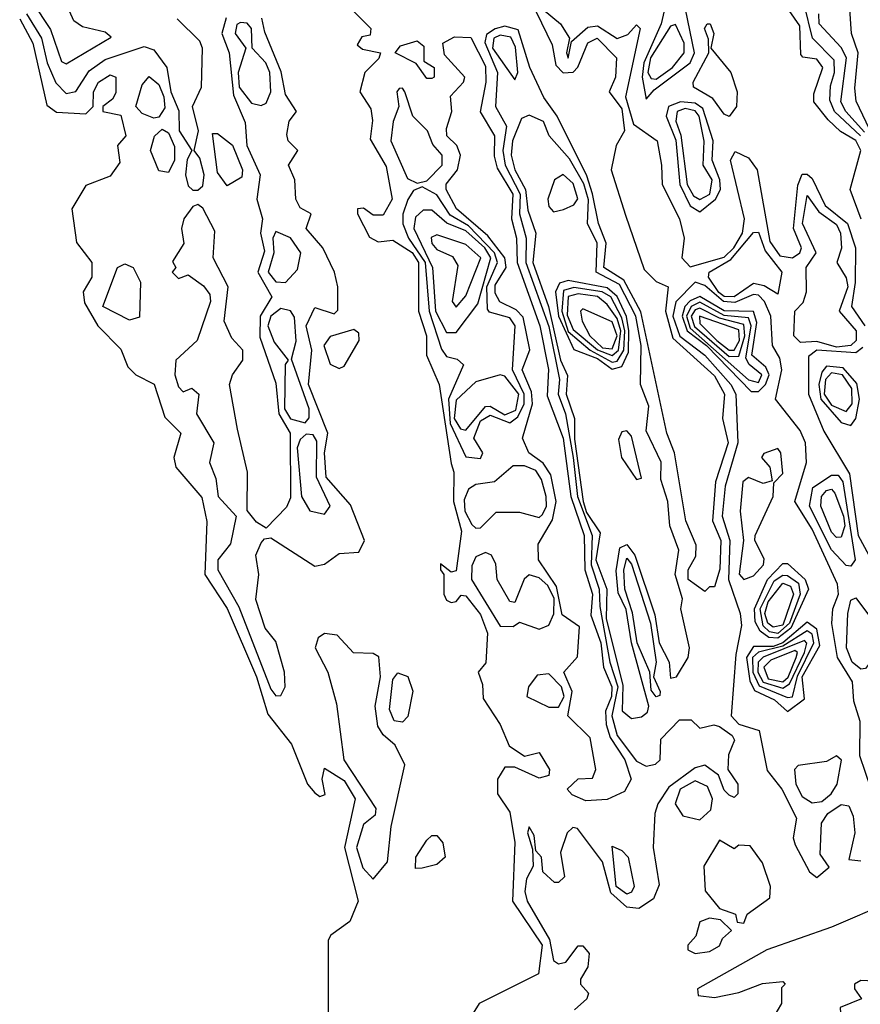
# Model space of a CAD drawing. Extents: x 2889633 to 3052318, y 540750 to 918690.
# Tile 640 of 656: x 2961470 to 2963194, y 868773 to 870793. Entities that reach past the tile are written whole.
import ezdxf

# ---------------------------------------------------------------- set-up
doc = ezdxf.new("R2010")
doc.units = 0

msp = doc.modelspace()

# ---------------------------------------------------------------- linework, layer by layer
at = {"layer": '0CON02XD'}
for points in [[(2961565, 870702.5), (2961657.5, 870757.5), (2961645, 870767.5), (2961598.3, 870778.3), (2961580.7, 870790.7), (2961556.7, 870845), (2961550, 870895), (2961505, 870952.5), (2961475, 870977.5), (2961470, 870955), (2961483, 870923), (2961485, 870870), (2961495, 870830), (2961533, 870773), (2961555, 870707.5), (2961565, 870702.5)], [(2962506.6, 870856.6), (2962561.7, 870741.7), (2962569.7, 870699.7), (2962584.4, 870684.4), (2962605, 870685.8), (2962614.5, 870695.5), (2962635, 870746), (2962654.4, 870755.6), (2962693.8, 870715), (2962692, 870675), (2962678.8, 870645), (2962705, 870610), (2962710, 870565), (2962693.3, 870535), (2962682.9, 870485), (2962712.2, 870392.2), (2962750.4, 870280.4), (2962775, 870256), (2962800, 870245), (2962794.4, 870195), (2962809.8, 870139.8), (2962895, 870062.5), (2962915.7, 870025), (2962911.2, 869975), (2962923.1, 869925), (2962897.1, 869845), (2962890.8, 869765), (2962908.1, 869725), (2962905.7, 869665.7), (2962895, 869630), (2962885, 869630), (2962875, 869620), (2962841.2, 869645), (2962841.2, 869665), (2962857, 869693), (2962857.5, 869715), (2962836.2, 869765), (2962812.9, 869905), (2962797.5, 869945), (2962743.6, 870193.6), (2962708.9, 870258.9), (2962667.8, 870285), (2962672.7, 870335), (2962656.9, 870375), (2962645, 870436.2), (2962633.1, 870473.1), (2962572.5, 870595), (2962545, 870633.3), (2962516, 870695), (2962492.1, 870772.1), (2962465, 870780), (2962445, 870774.5), (2962427.5, 870762.5), (2962423.6, 870746.4), (2962449.5, 870685), (2962445.6, 870615), (2962468.1, 870575), (2962460.8, 870525), (2962465.4, 870495), (2962496, 870435), (2962494.7, 870394.7), (2962508.8, 870345), (2962508, 870295), (2962555, 870163.8), (2962577.3, 870055), (2962574.5, 870025), (2962589.6, 869985), (2962605.2, 869895), (2962613.6, 869815), (2962643.8, 869735), (2962642.2, 869675), (2962658.2, 869625), (2962659.5, 869589.5), (2962680.3, 869475), (2962696.8, 869425), (2962684.6, 869365), (2962695.6, 869325), (2962735, 869272), (2962755, 869262), (2962773.9, 869266.1), (2962783.3, 869275), (2962785, 869317.5), (2962823, 869357), (2962847, 869357), (2962865, 869340), (2962893.3, 869346.7), (2962905, 869343.3), (2962931.2, 869325), (2962936.2, 869315), (2962923.8, 869285), (2962922.5, 869255), (2962942.5, 869225), (2962942.5, 869205), (2962935, 869197.5), (2962925, 869202.5), (2962915, 869212.5), (2962903.3, 869243.3), (2962875, 869263.8), (2962855, 869258.8), (2962801.4, 869218.6), (2962778.8, 869185), (2962772.5, 869165), (2962768.8, 869095), (2962781.7, 869018.3), (2962770, 868990), (2962740, 868970), (2962715, 868972.9), (2962682, 869002), (2962665.4, 869065.4), (2962614.1, 869134.1), (2962604.2, 869135.8), (2962592.5, 869125), (2962578.8, 869085), (2962587.5, 869035), (2962575, 869023.3), (2962566.4, 869023.6), (2962542.5, 869045), (2962540, 869075), (2962528.3, 869088.3), (2962525, 869120), (2962515, 869137.5), (2962511.2, 869125), (2962521.7, 869091.7), (2962523, 869057), (2962509.4, 869030.6)], [(2962755, 870630), (2962770.9, 870649.1), (2962845, 870704.5), (2962853.8, 870725), (2962835.7, 870815), (2962805, 870846.7), (2962798.3, 870841.7), (2962785.4, 870785), (2962750.2, 870705), (2962746.7, 870675), (2962755, 870630)], [(2963196, 870384), (2963173.3, 870445), (2963195.4, 870525), (2963185, 870545.6), (2963153.5, 870563.5), (2963128, 870588), (2963098.8, 870625), (2963098.8, 870641.2), (2963117.1, 870695), (2963105, 870712), (2963076.1, 870716.1), (2963072, 870722), (2963070.3, 870780.3), (2963032.5, 870835)], [(2962145, 870820), (2962190, 870775), (2962188.3, 870761.7), (2962171.7, 870758.3), (2962161.7, 870741.7), (2962173, 870733), (2962210, 870725), (2962206.4, 870713.6), (2962177.5, 870685), (2962167.5, 870645), (2962190, 870610), (2962193.6, 870586.4), (2962188.3, 870548.3), (2962221.7, 870491.7), (2962233.8, 870425), (2962215, 870392.5), (2962195, 870392.5), (2962175, 870406.7), (2962162.5, 870405), (2962162.5, 870395), (2962187, 870347), (2962205, 870337.5), (2962235, 870341.2), (2962275, 870315.5), (2962287.7, 870295), (2962287.5, 870195), (2962303.8, 870145), (2962304, 870105), (2962330, 870045), (2962355, 869882.5), (2962360, 869865), (2962359.2, 869805), (2962375.8, 869744.2), (2962365, 869662.5), (2962355, 869660), (2962333, 869677), (2962332.5, 869665), (2962340, 869655), (2962340, 869615), (2962345, 869602.5), (2962355, 869597.5), (2962365, 869600), (2962375, 869612.5), (2962385, 869611.2), (2962415, 869573.3), (2962429.2, 869535), (2962426.1, 869473.9), (2962410, 869455), (2962419.3, 869429.3), (2962420.7, 869400.7), (2962455, 869347.5), (2962473.6, 869303.6), (2962505, 869282.5), (2962535, 869290), (2962556.7, 869255), (2962555, 869242.5), (2962535, 869237.5), (2962485, 869260), (2962465, 869260), (2962450, 869235), (2962450, 869205), (2962475, 869167.5), (2962485.6, 869105.6), (2962480.8, 868985), (2962541.1, 868895), (2962533.9, 868836.1), (2962412.5, 868775), (2962400, 868755)], [(2962543.8, 870813.8), (2962578.8, 870785), (2962597.5, 870755), (2962591.2, 870725), (2962595, 870714), (2962601.7, 870748.3), (2962635, 870777.5), (2962655, 870780.6), (2962695, 870754.3), (2962716.9, 870763.1), (2962735, 870782.5), (2962742.5, 870775), (2962712.5, 870635), (2962728.7, 870578.7), (2962777.1, 870545), (2962786.4, 870495), (2962787.8, 870455), (2962822.9, 870385), (2962832.5, 870345), (2962828, 870305), (2962845, 870286), (2962915, 870305.8), (2962934.7, 870325), (2962952.1, 870355), (2962956.5, 870385), (2962927.8, 870505), (2962937.3, 870522.7), (2962965, 870510), (2962982.5, 870485), (2963008.3, 870338.3), (2963028.9, 870308.9), (2963055, 870304.4), (2963070, 870315), (2963073.3, 870325), (2963057.3, 870365), (2963066.2, 870453.8), (2963075, 870476.2), (2963085, 870476.2), (2963095, 870467.5), (2963121.9, 870411.9), (2963168, 870375), (2963184.2, 870325), (2963183.8, 870253.8), (2963176, 870205), (2963203.1, 870165)], [(2963194.6, 870555), (2963141.1, 870605), (2963131.7, 870628.3), (2963132.8, 870657.2), (2963141.1, 870685), (2963140.3, 870710.3), (2963095.8, 870755), (2963079.2, 870825)], [(2963247, 870497), (2963185.9, 870625.9), (2963182.7, 870652.7), (2963190, 870725), (2963176.2, 870765), (2963172.5, 870815)], [(2961469.5, 870795), (2961496.7, 870745), (2961525, 870617.5), (2961545, 870603.3), (2961605, 870600), (2961620, 870615), (2961621.2, 870645), (2961631.2, 870665), (2961655, 870680), (2961666.7, 870675), (2961666.7, 870643.3), (2961660, 870630), (2961640, 870615), (2961640, 870605), (2961677, 870597), (2961687.5, 870555), (2961670, 870535), (2961675, 870500), (2961655, 870472.5), (2961605, 870453.3), (2961576.2, 870405), (2961586.1, 870336.1), (2961617.5, 870295), (2961617.5, 870265), (2961600, 870235), (2961602.7, 870212.7), (2961630, 870165), (2961677.3, 870117.3), (2961691.2, 870081.2), (2961707.5, 870065), (2961745.7, 870045.7), (2961767.5, 869977.5), (2961800, 869945), (2961785.7, 869895), (2961790, 869875), (2961843.3, 869813.3), (2961853.6, 869763.6), (2961849.2, 869655), (2961895.4, 869585.4), (2961955.5, 869445), (2961978.8, 869368.8), (2962027.1, 869307.1), (2962060, 869225), (2962075, 869207.5), (2962085, 869200), (2962096.4, 869203.6), (2962090, 869235), (2962095, 869257.5), (2962135, 869232.5), (2962158.1, 869195), (2962135.7, 869095), (2962163.8, 868985), (2962146.8, 868943.2), (2962107.5, 868915), (2962102.5, 868905), (2962102.5, 868705)], [(2961483.8, 870805), (2961514.4, 870755), (2961525.6, 870705), (2961543.6, 870663.6), (2961565, 870642), (2961585, 870646.2), (2961611.8, 870688.2), (2961645, 870711.4), (2961725, 870738), (2961745, 870731.2), (2961771.4, 870695), (2961779.6, 870645), (2961796.1, 870606.1), (2961796.7, 870565), (2961822.5, 870525), (2961813.4, 870506.6), (2961810, 870475), (2961815, 870452.5), (2961825, 870443.3), (2961835, 870443.3)], [(2961893.1, 870796.9), (2961884, 870765), (2961899.4, 870725), (2961908.2, 870638.2), (2961932, 870582), (2961935.6, 870535), (2961963.1, 870475), (2961955.7, 870425), (2961967.5, 870385), (2961963.5, 870355), (2961971.7, 870318.3), (2961957.8, 870275), (2961986.9, 870225), (2961962.9, 870185), (2961962, 870142), (2961995, 870047.5), (2962000.9, 869985), (2962024.4, 869945), (2962025, 869812.5), (2962016.8, 869793.2), (2961975, 869750), (2961955, 869762.5), (2961936.2, 869786.2), (2961937.1, 869865), (2961916.7, 869953.3), (2961900, 870045), (2961906.2, 870065), (2961927.5, 870095), (2961927.5, 870115), (2961905, 870140), (2961888.9, 870175), (2961897.1, 870245), (2961866.7, 870305), (2961869.7, 870359.7), (2961845, 870406.7), (2961835, 870413.8), (2961825, 870410), (2961806.5, 870385), (2961801.5, 870365), (2961806.1, 870333.9), (2961783, 870297), (2961790, 870285), (2961782.5, 870275), (2961795, 870262.5), (2961815, 870270), (2961846.9, 870246.9), (2961859.4, 870229.4), (2961860.8, 870215), (2961833.8, 870135), (2961790, 870095), (2961787.5, 870065), (2961795, 870040), (2961805, 870030), (2961823, 870037), (2961836.7, 870025), (2961832.5, 869985), (2961867.5, 869925), (2961858.8, 869885), (2961871.9, 869851.9), (2961876.7, 869815), (2961913.8, 869775), (2961901.7, 869718.3), (2961876.2, 869685), (2961876, 869665), (2961919.1, 869589.1), (2961985, 869420), (2961995, 869406.2)], [(2961835, 870443.3), (2961845, 870452.5), (2961847.8, 870475), (2961838.9, 870508.9), (2961827.5, 870525), (2961836.5, 870565), (2961823.8, 870615), (2961842.5, 870655), (2961844.3, 870735), (2961839.1, 870749.1), (2961792.5, 870795)], [(2961965, 870617.1), (2961975, 870622), (2961984.5, 870645.5), (2961982.9, 870685), (2961974.5, 870705), (2961946.7, 870735), (2961945.4, 870775.4), (2961936.1, 870786.1), (2961922.8, 870787.2), (2961915, 870783.3), (2961911.9, 870765), (2961933.3, 870735), (2961918, 870685), (2961920, 870655), (2961945, 870621.9), (2961965, 870617.1)], [(2961995, 869406.2), (2962005, 869406.7), (2962014, 869425), (2962012.9, 869455), (2961995, 869517.5), (2961972.9, 869545), (2961954.1, 869604.1), (2961960, 869655), (2961954, 869695), (2961965, 869720), (2961971.7, 869728.3), (2961985, 869730), (2962075, 869672.5), (2962095, 869676.2), (2962125, 869698), (2962165, 869701.2), (2962177.1, 869725), (2962148.3, 869798.3), (2962098.1, 869855), (2962094.6, 869905), (2962101.4, 869945), (2962062.3, 870045), (2962068.8, 870115), (2962057.5, 870165), (2962075, 870202.5), (2962115, 870190), (2962122.5, 870197.5), (2962122.5, 870245), (2962115.5, 870275.5), (2962091.2, 870325), (2962057.5, 870365), (2962067.5, 870395), (2962045, 870407.5), (2962036.2, 870425), (2962034, 870465), (2962021.2, 870495), (2962040, 870525), (2962020, 870545), (2962017.5, 870557.5), (2962022.5, 870585), (2962037.5, 870605), (2962015, 870640), (2962006, 870686), (2961972.5, 870767.5), (2961966.1, 870796.1)], [(2963202.7, 870562.7), (2963164.4, 870605), (2963154.4, 870625), (2963165.6, 870715), (2963155, 870736), (2963110, 870785), (2963109.2, 870805)], [(2962775, 870671.5), (2962808.5, 870695), (2962832.5, 870725), (2962832.5, 870745), (2962815, 870783.3), (2962805, 870780), (2962763.6, 870715), (2962758.5, 870685), (2962765, 870672.2), (2962775, 870671.5)], [(2962925, 870594.4), (2962915, 870599.2), (2962891.3, 870631.3), (2962852, 870655), (2962851.4, 870665), (2962883.3, 870725), (2962883, 870753), (2962874.4, 870775), (2962880, 870785), (2962886, 870785), (2962893.3, 870765), (2962887.5, 870735), (2962928.2, 870685), (2962941.5, 870645), (2962940, 870615), (2962925, 870594.4)], [(2962315, 870672.5), (2962305, 870672.5), (2962283, 870703), (2962240, 870725), (2962250.7, 870739.3), (2962285, 870750), (2962298.8, 870738.8), (2962298.3, 870708.3), (2962320, 870695), (2962320, 870675), (2962315, 870672.5)], [(2962630.7, 869190.7), (2962603, 869203), (2962592.5, 869215), (2962615, 869236.2), (2962645, 869237.5), (2962651.2, 869255), (2962640, 869320), (2962594.2, 869365), (2962602.7, 869415), (2962586.2, 869455), (2962613.9, 869486.1), (2962618, 869548), (2962582.2, 869572.2), (2962570.5, 869630.5), (2962533.8, 869685), (2962533, 869717), (2962562.8, 869767.2), (2962570, 869805), (2962559.4, 869859.4), (2962543.4, 869883.4), (2962513.8, 869905), (2962501.2, 869935), (2962521.9, 870005), (2962519.8, 870029.8), (2962500.6, 870075), (2962516.1, 870116.1), (2962502.7, 870182.7), (2962487.9, 870197.9), (2962454.6, 870214.6), (2962445, 870232.5), (2962445, 870248.8), (2962467.5, 870285), (2962464.5, 870305), (2962430, 870350), (2962365.8, 870405), (2962344.4, 870445), (2962344.5, 870455.5), (2962368, 870485), (2962374.2, 870515), (2962366.2, 870535), (2962346, 870555), (2962345, 870570), (2962356.2, 870605), (2962353.6, 870636.4), (2962380, 870665), (2962382.5, 870675), (2962341.2, 870721.2), (2962337.5, 870745), (2962361.7, 870758.3), (2962395, 870756.7), (2962425, 870697.5), (2962425.8, 870665), (2962413.9, 870603.9), (2962443.8, 870555), (2962443, 870513), (2962448.9, 870488.9), (2962480.9, 870435), (2962478.5, 870385), (2962488.9, 870345), (2962490, 870295), (2962536.9, 870165), (2962554.2, 870075.8), (2962551.4, 870021.4), (2962584.4, 869935), (2962600.5, 869815), (2962627.3, 869735), (2962629.1, 869665), (2962644.4, 869615), (2962641.4, 869571.4), (2962661.8, 869515), (2962667.3, 869465), (2962684.5, 869425), (2962683.6, 869405), (2962671.2, 869375), (2962672.5, 869347.5), (2962680.8, 869320.8), (2962711.1, 869275), (2962724.2, 869235), (2962710.3, 869209.7), (2962675, 869193.8), (2962630.7, 869190.7)], [(2962485, 870670), (2962491.2, 870685), (2962486.6, 870736.6), (2962477.1, 870757.1), (2962455, 870761.5), (2962442.5, 870755), (2962439.6, 870735), (2962485, 870670)], [(2961745, 870591.2), (2961720.5, 870600.5), (2961707.5, 870615), (2961720.5, 870659.5), (2961735, 870676.7), (2961755, 870660), (2961765.5, 870635), (2961767.5, 870612.5), (2961755, 870593.3), (2961745, 870591.2)], [(2962285, 870457.5), (2962305, 870462.5), (2962336, 870495), (2962336.2, 870515), (2962317.3, 870537.3), (2962306, 870565), (2962276, 870595), (2962260, 870645), (2962255, 870652.5), (2962248.3, 870651.7), (2962243.3, 870645), (2962247.5, 870615), (2962235.9, 870584.1), (2962230.8, 870545), (2962265, 870467.5), (2962285, 870457.5)], [(2962865, 870398.8), (2962896.7, 870425), (2962907.1, 870445), (2962906.2, 870465), (2962890, 870505), (2962892.5, 870545), (2962871.2, 870611.2), (2962855, 870621.6), (2962825, 870624.6), (2962800.8, 870615), (2962795.5, 870595), (2962815.7, 870545.7), (2962823.8, 870455), (2962845, 870411.4), (2962865, 870398.8)], [(2962865, 870424.5), (2962885.5, 870435), (2962890, 870465), (2962871.9, 870495), (2962873.9, 870543.9), (2962863.3, 870595), (2962855, 870606.4), (2962835, 870611.2), (2962818.6, 870605), (2962815.6, 870585), (2962826.1, 870556.1), (2962839.1, 870455), (2962851.7, 870431.7), (2962865, 870424.5)], [(2962725, 869360), (2962745, 869363.3), (2962757.3, 869372.7), (2962760, 869385), (2962724.6, 869515), (2962713.6, 869583.6), (2962697.5, 869617.5), (2962692.9, 869662.9), (2962700.5, 869709.5), (2962715, 869716.5), (2962731.8, 869695), (2962772.6, 869572.6), (2962781.2, 869515), (2962802, 869475), (2962805, 869442.5), (2962816.7, 869445), (2962841.2, 869485), (2962844, 869505), (2962826.2, 869585), (2962829.2, 869605), (2962814.6, 869655), (2962821.8, 869705), (2962803.1, 869755), (2962799.2, 869805), (2962785, 869850), (2962785.8, 869885.8), (2962755, 869950), (2962760.5, 870000.5), (2962742.9, 870045), (2962744.6, 870125), (2962733.3, 870185), (2962700.2, 870250.2), (2962652.2, 870275), (2962654.5, 870334.5), (2962634.2, 870375), (2962636.5, 870423.5), (2962626.8, 870456.8), (2962597.6, 870507.6), (2962556, 870555), (2962544.2, 870584.2), (2962515, 870597.5), (2962499.3, 870590.7), (2962480.5, 870545), (2962477.8, 870515), (2962485.4, 870485), (2962507.3, 870445), (2962512.3, 870402.3), (2962528.6, 870355), (2962522.3, 870295), (2962554.2, 870205), (2962579.1, 870095), (2962593.1, 870063.1), (2962590.4, 870025), (2962607.5, 869975), (2962607.6, 869932.4), (2962625.2, 869805), (2962632.5, 869782.5), (2962660.5, 869740.5), (2962651.7, 869685), (2962673.8, 869625), (2962672.4, 869565), (2962707.1, 869427.1), (2962705.5, 869375.5), (2962725, 869360)], [(2961775, 870480), (2961755, 870483.3), (2961738, 870525), (2961745.8, 870554.2), (2961761.7, 870568.3), (2961775, 870561.2), (2961787, 870533), (2961787.1, 870505), (2961775, 870480)], [(2961895, 870452.5), (2961875, 870480), (2961865, 870560), (2961875, 870560), (2961905.8, 870535.8), (2961926.7, 870485), (2961925, 870470), (2961895, 870452.5)], [(2962565, 870399.2), (2962585, 870403.5), (2962606.3, 870413.7), (2962614.6, 870425.4), (2962605, 870457.3), (2962584.4, 870475.6), (2962566.9, 870465), (2962552.9, 870425), (2962555, 870410), (2962565, 870399.2)], [(2962415, 869893.3), (2962420, 869905), (2962401.4, 869935), (2962415, 869970), (2962435, 869981.8), (2962475, 869966.4), (2962491.7, 869978.3), (2962504.7, 870005), (2962504.7, 870025), (2962480.5, 870075), (2962486.2, 870165), (2962475, 870181.5), (2962433.3, 870193.3), (2962429.3, 870199.3), (2962427.8, 870245), (2962449.6, 870295), (2962443.4, 870315), (2962390, 870370), (2962352.4, 870392.4), (2962325, 870434.2), (2962295, 870450), (2962277.5, 870442.5), (2962265.7, 870424.3), (2962255.6, 870394.4), (2962255.8, 870374.2), (2962267.3, 870345), (2962301.2, 870295), (2962309.6, 870195), (2962335, 870117.5), (2962345, 870102.5), (2962367, 870097), (2962380, 870085), (2962349.2, 870015), (2962352.4, 869965), (2962385, 869896.7), (2962415, 869893.3)], [(2963145, 870121.6), (2963105, 870132.9), (2963071.2, 870131.2), (2963057.5, 870145), (2963060, 870195), (2963077, 870213), (2963084, 870235), (2963083.3, 870285), (2963103.8, 870315), (2963075.7, 870375), (2963085, 870432.5), (2963108.9, 870398.9), (2963145, 870372.9), (2963153.5, 870355), (2963155.7, 870324.3), (2963146, 870295), (2963165, 870263.8), (2963168.5, 870245), (2963150.6, 870195), (2963185.5, 870155), (2963185.5, 870135), (2963175, 870124.6), (2963145, 870121.6)], [(2962365, 870151.4), (2962409.4, 870210.6), (2962436.4, 870305), (2962424.1, 870325), (2962385, 870360), (2962345.9, 870375.9), (2962315, 870402.5), (2962297.3, 870402.7), (2962281.7, 870388.3), (2962277.9, 870365), (2962316.5, 870285), (2962322.8, 870195), (2962345, 870151.4), (2962365, 870151.4)], [(2962015, 870254.2), (2962039.3, 870280.7), (2962046, 870315), (2962025, 870346), (2961995, 870358.8), (2961988.8, 870345), (2961991.1, 870315), (2961979.4, 870275), (2961995, 870255.7), (2962015, 870254.2)], [(2962365, 870203.3), (2962385, 870226.7), (2962415.3, 870305), (2962385, 870332.1), (2962325, 870351.9), (2962313.8, 870346.2), (2962315, 870334.3), (2962325, 870321.5), (2962357.3, 870307.3), (2962368.7, 870288.7), (2962356.7, 870215), (2962365, 870203.3)], [(2962935, 870224.7), (2962915, 870225.4), (2962903.7, 870233.7), (2962882.9, 870265), (2962884.2, 870275), (2962928.6, 870301.4), (2962975, 870356.7), (2962985, 870357.5), (2962999.2, 870319.2), (2963033.3, 870275), (2963025, 870230), (2962997, 870247), (2962975, 870251.9), (2962935, 870224.7)], [(2961695, 870176.7), (2961640, 870205), (2961670, 870285), (2961685, 870292.5), (2961702.5, 870285), (2961717.5, 870255), (2961715, 870183.3), (2961695, 870176.7)], [(2962685, 870076.2), (2962705, 870081.9), (2962718.6, 870111.4), (2962719.1, 870155), (2962714.1, 870184.1), (2962695, 870225.4), (2962675, 870243.1), (2962595, 870258.2), (2962577.3, 870252.7), (2962568.7, 870235), (2962575.2, 870185), (2962606.4, 870116.4), (2962655, 870098), (2962685, 870076.2)], [(2962685, 870090.7), (2962695, 870092.9), (2962708.8, 870115), (2962711, 870155), (2962705, 870181.9), (2962682.1, 870225), (2962664.8, 870234.8), (2962606.1, 870243.9), (2962585, 870237.8), (2962581.5, 870195), (2962595, 870153.8), (2962640, 870115), (2962685, 870090.7)], [(2963216.2, 869215), (2963193, 869283), (2963193.7, 869353.7), (2963181.1, 869395), (2963178.1, 869435), (2963147.5, 869485), (2963135.7, 869554.3), (2963138, 869585), (2963149.4, 869615), (2963147.1, 869635), (2963095, 869748), (2963060, 869805), (2963083.8, 869885), (2963081.4, 869925), (2963070.8, 869950.8), (2963020, 870015), (2963033.1, 870075), (2963028.9, 870098.9), (2963013.8, 870125), (2963010.5, 870185), (2962997.5, 870215), (2962985, 870227.8), (2962975, 870229.5), (2962936.9, 870213.1), (2962913.3, 870215), (2962875, 870247.9), (2962855, 870254.5), (2962815.7, 870214.3), (2962809.2, 870185), (2962823.9, 870143.9), (2962875, 870105.3), (2962928.8, 870045), (2962938.8, 870025), (2962942.7, 869925), (2962916.6, 869836.6), (2962910.4, 869775), (2962926.6, 869725), (2962923.8, 869645), (2962947.8, 869575), (2962950.3, 869550.3), (2962938.7, 869491.3), (2962929.4, 869365), (2962945, 869348.1), (2962986.7, 869335), (2963003.2, 869253.2), (2963032.9, 869215), (2963063.3, 869155), (2963056.2, 869115), (2963060.5, 869100.5), (2963090, 869045), (2963105, 869033.3)], [(2962685, 870104), (2962698.1, 870115), (2962703, 870155), (2962695, 870180), (2962675, 870209.2), (2962655, 870225.3), (2962615, 870230.7), (2962595, 870225.5), (2962592.8, 870187.2), (2962605, 870157.8), (2962655, 870115.8), (2962685, 870104)], [(2962985, 870030.5), (2962999.3, 870045), (2963007.1, 870065), (2963000.4, 870080.4), (2962971.3, 870105), (2962982.1, 870172.1), (2962975, 870194.4), (2962915, 870195.7), (2962865, 870225.3), (2962845, 870216.7), (2962834.2, 870205), (2962828.7, 870185), (2962838.6, 870155), (2962878.4, 870125), (2962970.5, 870030.5), (2962985, 870030.5)], [(2962985, 870048.9), (2962992.2, 870065), (2962965.9, 870085.9), (2962959.2, 870099.2), (2962970, 870165), (2962965, 870181.9), (2962915, 870186.6), (2962865, 870213.5), (2962846.9, 870205), (2962837.5, 870185), (2962845, 870160.7), (2962965, 870054.5), (2962985, 870048.9)], [(2962925, 870102.2), (2962945, 870102.9), (2962957.5, 870145), (2962955, 870167.8), (2962905, 870180.8), (2962865, 870201.3), (2962855, 870198.2), (2962847.2, 870185), (2962853.9, 870163.9), (2962925, 870102.2)], [(2962055, 869966), (2962063.2, 869976.8), (2962063.1, 869995), (2962027, 870097), (2962036.6, 870133.4), (2962033.3, 870183.3), (2962025, 870196.2), (2962005, 870200.8), (2961984.7, 870185.3), (2961978.5, 870165), (2961991.5, 870131.5), (2962020, 870095), (2962014.2, 870085.8), (2962012.8, 869995), (2962025, 869974.4), (2962055, 869966)], [(2962685, 870118.2), (2962695.2, 870145), (2962685, 870173.5), (2962625, 870200), (2962620, 870195), (2962623.3, 870175), (2962638.9, 870145), (2962665, 870120.3), (2962685, 870118.2)], [(2962925, 870115.4), (2962935, 870115.5), (2962946.2, 870135), (2962945, 870156.7), (2962864.4, 870185), (2962865, 870170), (2962899.7, 870135), (2962925, 870115.4)], [(2962125, 870077.5), (2962135, 870082.5), (2962166, 870135), (2962165, 870150), (2962155, 870157.5), (2962106.4, 870143.6), (2962093.3, 870125), (2962106.8, 870086.8), (2962125, 870077.5)], [(2963199.4, 870120.6), (2963185, 870110), (2963105, 870115.5), (2963087.9, 870102.1), (2963088, 870025), (2963119.2, 869949.2), (2963171.8, 869861.8), (2963190, 869735), (2963211.4, 869695)], [(2963175, 869960.8), (2963184.6, 869975.4), (2963192.7, 870015), (2963186.9, 870046.9), (2963159, 870079), (2963125, 870082.5), (2963115, 870070), (2963109.2, 870045), (2963113.3, 870015), (2963155, 869967.1), (2963175, 869960.8)], [(2962385, 869951.1), (2962425, 870000), (2962435, 870000.5), (2962465, 869982.5), (2962487.5, 869992.5), (2962493.6, 870025), (2962465, 870062.2), (2962455, 870064.4), (2962405, 870050.6), (2962365, 870012.9), (2962360.6, 869975), (2962373.7, 869953.7), (2962385, 869951.1)], [(2963165, 869989.4), (2963177.5, 870005), (2963176.7, 870036.7), (2963157.5, 870065), (2963135, 870068.8), (2963122.8, 870055), (2963120, 870025), (2963135, 870002.5), (2963165, 869989.4)], [(2962095, 869778.8), (2962106.2, 869795), (2962078.5, 869855), (2962078.9, 869928.9), (2962071.4, 869941.4), (2962057.3, 869942.7), (2962045, 869932), (2962039.1, 869915), (2962047.5, 869815), (2962065, 869785.8), (2962095, 869778.8)], [(2962735, 869850), (2962745, 869852.5), (2962725, 869938.8), (2962715, 869950), (2962705, 869948), (2962697.9, 869932.1), (2962704.1, 869895), (2962735, 869850)], [(2962955, 869644.5), (2962975, 869652.5), (2962995.4, 869675), (2962997, 869687), (2962977.5, 869725), (2962978.5, 869735), (2963015.4, 869815), (2963016.7, 869843.3), (2963035, 869862.5), (2963031.2, 869905), (2963025, 869913.3), (2962996.4, 869903.6), (2962991.2, 869895), (2963008.8, 869875), (2963013, 869847), (2962995, 869842), (2962965, 869854), (2962953.1, 869845), (2962947.8, 869785), (2962954.6, 869724.6), (2962945.5, 869655.5), (2962955, 869644.5)], [(2962405, 869750), (2962415, 869750.8), (2962446.9, 869783.1), (2962495, 869783.1), (2962535, 869772), (2962542.1, 869777.9), (2962550, 869795), (2962549.5, 869815), (2962540.2, 869850.2), (2962528.1, 869868.1), (2962505, 869877.8), (2962481.7, 869878.3), (2962443.3, 869845), (2962405, 869839.4), (2962390, 869830), (2962381.4, 869808.6), (2962382.9, 869785), (2962397.4, 869757.4), (2962405, 869750)], [(2963175, 869672.5), (2963165, 869673.3), (2963135, 869706), (2963090, 869795), (2963096.4, 869833.6), (2963135, 869859.2), (2963148.7, 869858.7), (2963158.2, 869845), (2963183.3, 869685), (2963175, 869672.5)], [(2963145, 869730.8), (2963135, 869742), (2963113.3, 869795), (2963114.4, 869815), (2963125, 869827.5), (2963135, 869830), (2963142.1, 869822.1), (2963159.6, 869775), (2963162.7, 869755), (2963155, 869732), (2963145, 869730.8)], [(2962535, 869543.3), (2962555, 869551.2), (2962565.3, 869574.7), (2962565.7, 869605.7), (2962552.7, 869632.7), (2962535, 869648.2), (2962515, 869654.4), (2962504.5, 869645.5), (2962485, 869597.5), (2962475, 869600), (2962449.2, 869645), (2962446.1, 869676.1), (2962437.5, 869695), (2962425, 869700), (2962405, 869691.2), (2962396.8, 869673.2), (2962396.7, 869645), (2962455, 869548.8), (2962481.7, 869548.3), (2962495, 869557.5), (2962535, 869543.3)], [(2962775, 869404.2), (2962765, 869417.5), (2962762.5, 869455), (2962736.2, 869515), (2962726.7, 869576.7), (2962711.1, 869625), (2962708.9, 869665), (2962715, 869688.8), (2962725, 869676.2), (2962763.9, 869555), (2962775.6, 869475), (2962770, 869445), (2962783.8, 869415), (2962783, 869407), (2962775, 869404.2)], [(2963025, 869524.8), (2963006.1, 869526.1), (2962988.7, 869538.7), (2962978.2, 869558.2), (2962977.2, 869585), (2963003.8, 869645), (2963035, 869677.5), (2963045, 869677.5), (2963081.1, 869645), (2963087.8, 869625), (2963051.5, 869545), (2963025, 869524.8)], [(2963025, 869533.9), (2963007.8, 869537.8), (2962995, 869549.5), (2962988.8, 869585), (2963017.7, 869642.3), (2963035, 869653.8), (2963045, 869653.1), (2963067.2, 869637.2), (2963070.7, 869615), (2963048.7, 869555), (2963025, 869533.9)], [(2963015, 869546.9), (2963004.7, 869555), (2962998.2, 869575), (2963005, 869598.9), (2963035, 869637.1), (2963051.1, 869631.1), (2963056.8, 869615), (2963035, 869551.2), (2963015, 869546.9)], [(2963195, 869461.2), (2963177.5, 869475), (2963165.6, 869505), (2963168.6, 869575), (2963175, 869602.5), (2963185, 869607.5), (2963238.8, 869535), (2963227.5, 869492.5), (2963205, 869462), (2963195, 869461.2)], [(2963045, 869374.4), (2963079.8, 869400.2), (2963074.7, 869445), (2963110.8, 869509.2), (2963105, 869542.9), (2963085, 869557.5), (2963035, 869514.8), (2963015, 869507.2), (2962975, 869507.7), (2962960.8, 869485), (2962967.3, 869437.3), (2962977.1, 869417.1), (2963018.1, 869398.1), (2963045, 869374.4)], [(2963045, 869402.9), (2963055, 869404.2), (2963065, 869446.7), (2963098.7, 869515), (2963095, 869532.9), (2963085, 869539.6), (2963035, 869508.2), (2962985, 869496.1), (2962972.8, 869485), (2962973.8, 869455), (2962986.9, 869426.9), (2963045, 869402.9)], [(2962195, 869030), (2962224.2, 869065.8), (2962231.7, 869138.3), (2962260, 869265), (2962240, 869305), (2962215, 869326.2), (2962204.3, 869344.3), (2962198.6, 869385), (2962209.4, 869445), (2962206.4, 869486.4), (2962195, 869493.3), (2962154.5, 869494.5), (2962120.9, 869530.9), (2962095, 869534.2), (2962082, 869525), (2962075.8, 869505), (2962102, 869455), (2962119.7, 869389.7), (2962134.2, 869275), (2962200, 869175), (2962198.8, 869161.2), (2962175, 869142.5), (2962160.5, 869095), (2962173.6, 869053.6), (2962195, 869030)], [(2963035, 869422), (2963049, 869431), (2963079.4, 869495), (2963084.4, 869514.4), (2963079.6, 869519.6), (2962994.8, 869485.2), (2962984.7, 869475.3), (2962984.2, 869455), (2962994.5, 869434.5), (2963035, 869422)], [(2963035, 869434.7), (2963045.8, 869444.2), (2963062.5, 869485), (2963065.4, 869495.4), (2963059.5, 869499.5), (2963010.4, 869479.6), (2962996.2, 869465), (2963005, 869440.8), (2963035, 869434.7)], [(2962255, 869352.5), (2962237.5, 869355), (2962228.3, 869378.3), (2962235, 869440), (2962245, 869453.3), (2962265.8, 869445.8), (2962275.8, 869415.8), (2962266, 869364), (2962255, 869352.5)], [(2962575, 869383.1), (2962586.8, 869405), (2962581.1, 869425), (2962555, 869451.2), (2962531.2, 869448.8), (2962513.3, 869425), (2962510, 869405), (2962555, 869383.1), (2962575, 869383.1)], [(2963095, 869186.8), (2963115, 869189.3), (2963134.6, 869205), (2963146.5, 869225), (2963155.6, 869274.4), (2963145, 869283.3), (2963125, 869271.4), (2963066.8, 869263.2), (2963059.2, 869255), (2963061.5, 869225), (2963075, 869199.5), (2963095, 869186.8)], [(2962865, 869152), (2962887.3, 869172.7), (2962891.1, 869195), (2962880.4, 869220.4), (2962855, 869232.1), (2962824.5, 869215), (2962814.4, 869184.4), (2962830, 869160), (2962865, 869152)], [(2963105, 869033.3), (2963130, 869055), (2963111.7, 869081.7), (2963114.2, 869145), (2963127.8, 869165), (2963155, 869183.3), (2963170.6, 869180.6), (2963179.4, 869159.4), (2963182.7, 869125), (2963170.7, 869070.7), (2963195, 869067.5)], [(2962281.7, 869051.7), (2962282.5, 869075), (2962305, 869110), (2962315, 869120), (2962325, 869120), (2962337.5, 869105), (2962342.5, 869075), (2962325, 869060), (2962295, 869052.5), (2962281.7, 869051.7)], [(2962715, 868999.2), (2962693.3, 869015), (2962685, 869097.5), (2962705, 869088.8), (2962718, 869075), (2962730, 869015), (2962725, 869003.8), (2962715, 868999.2)], [(2962955, 868940), (2962961.7, 868958.3), (2963008.3, 868991.7), (2963010, 869015), (2962993.6, 869063.6), (2962968.3, 869098.3), (2962945, 869100), (2962935, 869092.5), (2962905, 869110), (2962872.9, 869057.1), (2962876.1, 869006.1), (2962905, 868970), (2962938.3, 868958.3), (2962941.7, 868941.7), (2962955, 868940)], [(2962509.4, 869030.6), (2962505.7, 869005), (2962510.6, 868985), (2962556.2, 868906.2), (2962565, 868863.3), (2962575, 868856.2), (2962590, 868860), (2962615, 868893.3), (2962625, 868893.3), (2962638, 868878), (2962635, 868850), (2962620, 868825), (2962620, 868815), (2962636.4, 868796.4), (2962633.3, 868785), (2962607.8, 868762.2)], [(2963256.1, 868983.9), (2963135, 868932), (2963002.5, 868885), (2962860, 868805), (2962861.7, 868791.7), (2962895, 868787.5), (2962945, 868797.5), (2962993.6, 868816.4), (2963035, 868820), (2963040, 868815), (2963032.5, 868807.5), (2963032.5, 868775), (2963014.4, 868745)], [(2962855, 868877.5), (2962885, 868882), (2962905, 868893.3), (2962911.7, 868908.3), (2962930, 868925), (2962907, 868947), (2962885, 868950), (2962865, 868942.5), (2962857, 868913), (2962840, 868895), (2962840, 868885), (2962855, 868877.5)], [(2963295, 868727.5), (2963297.5, 868785), (2963286, 868805), (2963265, 868818.8), (2963195, 868822.5), (2963182.5, 868815), (2963182.5, 868805), (2963196.7, 868785), (2963153, 868767), (2963153.8, 868755), (2963163.3, 868745), (2963182.5, 868735), (2963205, 868734.3), (2963223.8, 868745), (2963233, 868787), (2963245, 868792.5), (2963258.3, 868778.3), (2963263.3, 868755), (2963275, 868736.7), (2963285, 868727.5), (2963295, 868727.5)]]:
    msp.add_lwpolyline(points, dxfattribs=at)

doc.saveas('drawing.dxf')
